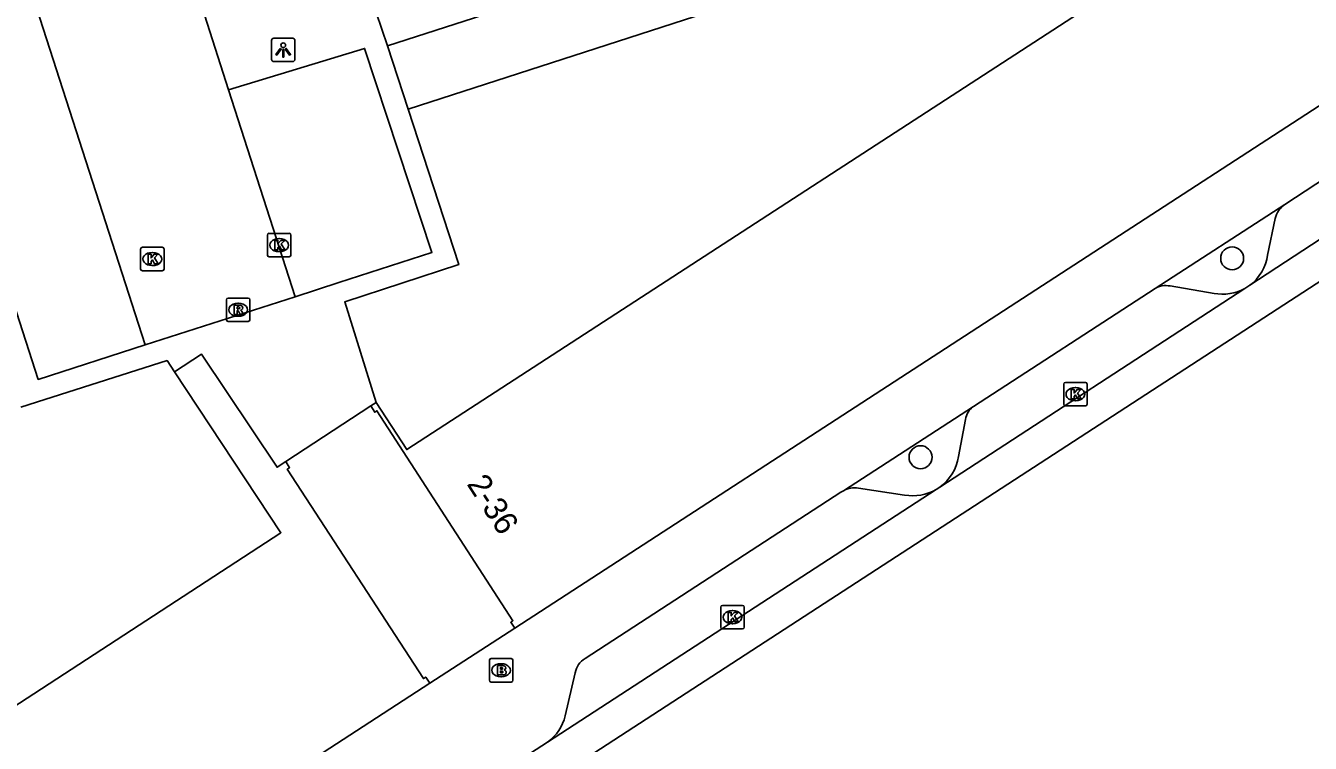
# Model space of a CAD drawing. Extents: x 159377 to 159983, y 382996 to 383595.
# Drawn here: x 159583.7 to 159638.5, y 383066.1 to 383096.8 of the extents above; entities that cross this region are included whole.
import ezdxf

# ---------------------------------------------------------------- set-up
doc = ezdxf.new("R2010")
doc.units = 0
for name, color, linetype in [('IMGEO_Boom', 7, 'Continuous'), ('IMGEO_Brandkraan', 7, 'Continuous'), ('IMGEO_Fietspad_gesloten', 7, 'Continuous'), ('IMGEO_Kolk', 7, 'Continuous'), ('IMGEO_Lichtpunt', 7, 'Continuous'), ('IMGEO_Muur', 7, 'Continuous'), ('IMGEO_Pand', 7, 'Continuous'), ('IMGEO_Pand_nummerreeks', 7, 'Continuous'), ('IMGEO_Pand_overbouw', 7, 'Continuous'), ('IMGEO_Parkeervlak_open', 7, 'Continuous'), ('IMGEO_Rijbaan_lokaal_gesloten', 7, 'Continuous'), ('IMGEO_Rijbaan_lokaal_open', 7, 'Continuous'), ('IMGEO_Rioolput', 7, 'Continuous'), ('IMGEO_Voetpad_open', 7, 'Continuous')]:
    doc.layers.add(name, color=color, linetype=linetype)

msp = doc.modelspace()

# ---------------------------------------------------------------- linework, layer by layer
at = {"layer": 'IMGEO_Boom'}
for centre in [(159635.19, 383086.83), (159621.897, 383078.349)]:
    msp.add_circle(centre, 0.489, dxfattribs=at)
at = {"layer": 'IMGEO_Brandkraan'}
for p, q in [((159603.503, 383068.837), (159603.503, 383069.689)), ((159603.578, 383069.763), (159604.43, 383069.763)), ((159603.991, 383069.543), (159604.016, 383069.543)), ((159604.504, 383069.689), (159604.504, 383068.837)), ((159604.014, 383068.983), (159603.989, 383068.983)), ((159604.43, 383068.763), (159603.578, 383068.763))]:
    msp.add_line(p, q, dxfattribs=at)
for points in [[(159603.503, 383068.837), (159603.503, 383069.689)], [(159603.578, 383069.763), (159604.43, 383069.763)], [(159603.851, 383069.463), (159603.851, 383069.063), (159604.064, 383069.063)], [(159604.082, 383069.463), (159603.851, 383069.463)], [(159604.504, 383069.689), (159604.504, 383068.837)], [(159604.03, 383069.382), (159603.976, 383069.382), (159603.976, 383069.306)], [(159603.976, 383069.306), (159604.029, 383069.306)], [(159604.038, 383069.23), (159603.976, 383069.23), (159603.976, 383069.149)], [(159603.976, 383069.149), (159604.038, 383069.149)], [(159604.43, 383068.763), (159603.578, 383068.763)]]:
    msp.add_lwpolyline(points, dxfattribs=at)
for centre, radius, start, end in [((159603.58, 383069.687), 0.0765, 91.552, 178.448), ((159603.58, 383069.687), 0.0765, 91.552, 178.448), ((159604.086, 383069.318), 0.145, 59.4692, 91.5367), ((159604.428, 383069.687), 0.0765, 1.552, 88.448), ((159604.428, 383069.687), 0.0765, 1.552, 88.448), ((159604.031, 383069.344), 0.0379, 267.8285, 90.9355), ((159604.039, 383069.189), 0.0404, 269.8759, 90.5077), ((159604.07, 383069.314), 0.251, 268.6676, 293.5347), ((159604.111, 383069.365), 0.0922, 285.5137, 58.1501), ((159604.116, 383069.173), 0.105, 301.3115, 78.989), ((159603.58, 383068.839), 0.0765, 181.552, 268.448), ((159603.58, 383068.839), 0.0765, 181.552, 268.448), ((159604.428, 383068.839), 0.0765, 271.552, 358.448), ((159604.428, 383068.839), 0.0765, 271.552, 358.448)]:
    msp.add_arc(centre, radius, start, end, dxfattribs=at)
for centre, major_axis, ratio, start_param, end_param in [((159603.99, 383069.263), (-0.387, 0.002), 0.722429, 4.712389, 7.853982), ((159604.015, 383069.263), (-0.39, 0.002), 0.717154, 1.570796, 4.712389)]:
    msp.add_ellipse(centre, major_axis=major_axis, ratio=ratio, start_param=start_param, end_param=end_param, dxfattribs=at)
at = {"layer": 'IMGEO_Fietspad_gesloten'}
for points in [[(159635.946, 383085.684), (159649.93, 383094.821)], [(159622.718, 383077.077), (159635.738, 383085.549)], [(159635.738, 383085.549), (159635.946, 383085.684)], [(159605.98, 383066.198), (159622.562, 383076.976)], [(159622.562, 383076.976), (159622.718, 383077.077)], [(159603.885, 383064.847), (159605.98, 383066.198)]]:
    msp.add_lwpolyline(points, dxfattribs=at)
at = {"layer": 'IMGEO_Kolk'}
for p, q in [((159594.035, 383086.971), (159594.035, 383087.823)), ((159594.11, 383087.897), (159594.962, 383087.897)), ((159594.523, 383087.677), (159594.548, 383087.677)), ((159595.036, 383087.823), (159595.036, 383086.971)), ((159588.623, 383086.376), (159588.623, 383087.228)), ((159588.698, 383087.302), (159589.55, 383087.302)), ((159589.111, 383087.082), (159589.136, 383087.082)), ((159589.624, 383087.228), (159589.624, 383086.376)), ((159594.546, 383087.117), (159594.521, 383087.117)), ((159589.134, 383086.522), (159589.109, 383086.522)), ((159594.962, 383086.897), (159594.11, 383086.897)), ((159589.55, 383086.302), (159588.698, 383086.302)), ((159628.078, 383081.539), (159628.93, 383081.539)), ((159628.003, 383080.613), (159628.003, 383081.465)), ((159628.491, 383081.319), (159628.516, 383081.319)), ((159629.004, 383081.465), (159629.004, 383080.613)), ((159628.93, 383080.539), (159628.078, 383080.539)), ((159628.514, 383080.759), (159628.489, 383080.759)), ((159613.374, 383071.104), (159613.374, 383071.956)), ((159613.449, 383072.03), (159614.301, 383072.03)), ((159613.862, 383071.81), (159613.887, 383071.81)), ((159614.375, 383071.956), (159614.375, 383071.104)), ((159613.885, 383071.25), (159613.86, 383071.25)), ((159614.301, 383071.03), (159613.449, 383071.03))]:
    msp.add_line(p, q, dxfattribs=at)
for points in [[(159594.035, 383086.971), (159594.035, 383087.823)], [(159594.11, 383087.897), (159594.962, 383087.897)], [(159594.356, 383087.597), (159594.479, 383087.597), (159594.479, 383087.446), (159594.609, 383087.597), (159594.773, 383087.597), (159594.627, 383087.446), (159594.78, 383087.197), (159594.628, 383087.197), (159594.543, 383087.361), (159594.479, 383087.294), (159594.479, 383087.197), (159594.356, 383087.197), (159594.356, 383087.597)], [(159595.036, 383087.823), (159595.036, 383086.971)], [(159588.623, 383086.376), (159588.623, 383087.228)], [(159588.698, 383087.302), (159589.55, 383087.302)], [(159588.944, 383087.002), (159589.067, 383087.002), (159589.067, 383086.851), (159589.197, 383087.002), (159589.361, 383087.002), (159589.215, 383086.851), (159589.368, 383086.602), (159589.216, 383086.602), (159589.131, 383086.766), (159589.067, 383086.699), (159589.067, 383086.602), (159588.944, 383086.602), (159588.944, 383087.002)], [(159589.624, 383087.228), (159589.624, 383086.376)], [(159594.962, 383086.897), (159594.11, 383086.897)], [(159589.55, 383086.302), (159588.698, 383086.302)], [(159628.078, 383081.539), (159628.93, 383081.539)], [(159628.003, 383080.613), (159628.003, 383081.465)], [(159628.324, 383081.239), (159628.447, 383081.239), (159628.447, 383081.088), (159628.577, 383081.239), (159628.741, 383081.239), (159628.595, 383081.088), (159628.748, 383080.839), (159628.596, 383080.839), (159628.511, 383081.003), (159628.447, 383080.936), (159628.447, 383080.839), (159628.324, 383080.839), (159628.324, 383081.239)], [(159629.004, 383081.465), (159629.004, 383080.613)], [(159628.93, 383080.539), (159628.078, 383080.539)], [(159613.374, 383071.104), (159613.374, 383071.956)], [(159613.449, 383072.03), (159614.301, 383072.03)], [(159613.695, 383071.73), (159613.818, 383071.73), (159613.818, 383071.579), (159613.948, 383071.73), (159614.112, 383071.73), (159613.966, 383071.579), (159614.119, 383071.33), (159613.967, 383071.33), (159613.882, 383071.494), (159613.818, 383071.427), (159613.818, 383071.33), (159613.695, 383071.33), (159613.695, 383071.73)], [(159614.375, 383071.956), (159614.375, 383071.104)], [(159614.301, 383071.03), (159613.449, 383071.03)]]:
    msp.add_lwpolyline(points, dxfattribs=at)
for centre, start, end in [((159594.112, 383087.821), 91.552, 178.448), ((159594.112, 383087.821), 91.552, 178.448), ((159594.96, 383087.821), 1.552, 88.448), ((159594.96, 383087.821), 1.552, 88.448), ((159588.7, 383087.226), 91.552, 178.448), ((159588.7, 383087.226), 91.552, 178.448), ((159589.548, 383087.226), 1.552, 88.448), ((159589.548, 383087.226), 1.552, 88.448), ((159594.112, 383086.973), 181.552, 268.448), ((159594.112, 383086.973), 181.552, 268.448), ((159594.96, 383086.973), 271.552, 358.448), ((159594.96, 383086.973), 271.552, 358.448), ((159588.7, 383086.378), 181.552, 268.448), ((159588.7, 383086.378), 181.552, 268.448), ((159589.548, 383086.378), 271.552, 358.448), ((159589.548, 383086.378), 271.552, 358.448), ((159628.08, 383081.463), 91.552, 178.448), ((159628.08, 383081.463), 91.552, 178.448), ((159628.928, 383081.463), 1.552, 88.448), ((159628.928, 383081.463), 1.552, 88.448), ((159628.08, 383080.615), 181.552, 268.448), ((159628.08, 383080.615), 181.552, 268.448), ((159628.928, 383080.615), 271.552, 358.448), ((159628.928, 383080.615), 271.552, 358.448), ((159613.451, 383071.954), 91.552, 178.448), ((159613.451, 383071.954), 91.552, 178.448), ((159614.299, 383071.954), 1.552, 88.448), ((159614.299, 383071.954), 1.552, 88.448), ((159613.451, 383071.106), 181.552, 268.448), ((159613.451, 383071.106), 181.552, 268.448), ((159614.299, 383071.106), 271.552, 358.448), ((159614.299, 383071.106), 271.552, 358.448)]:
    msp.add_arc(centre, 0.0765, start, end, dxfattribs=at)
for centre, major_axis, ratio, start_param, end_param in [((159594.522, 383087.397), (-0.387, 0.002), 0.722429, 4.712389, 7.853982), ((159594.547, 383087.397), (-0.39, 0.002), 0.717154, 1.570796, 4.712389), ((159589.11, 383086.802), (-0.387, 0.002), 0.722429, 4.712389, 7.853982), ((159589.135, 383086.802), (-0.39, 0.002), 0.717154, 1.570796, 4.712389), ((159628.49, 383081.039), (-0.387, 0.002), 0.722429, 4.712389, 7.853982), ((159628.515, 383081.039), (-0.39, 0.002), 0.717154, 1.570796, 4.712389), ((159613.861, 383071.53), (-0.387, 0.002), 0.722429, 4.712389, 7.853982), ((159613.886, 383071.53), (-0.39, 0.002), 0.717154, 1.570796, 4.712389)]:
    msp.add_ellipse(centre, major_axis=major_axis, ratio=ratio, start_param=start_param, end_param=end_param, dxfattribs=at)
at = {"layer": 'IMGEO_Lichtpunt'}
for p, q in [((159594.21, 383096.121), (159594.21, 383095.314)), ((159594.21, 383096.121), (159594.21, 383095.314)), ((159595.112, 383096.216), (159594.304, 383096.216)), ((159595.112, 383096.216), (159594.304, 383096.216)), ((159595.206, 383095.314), (159595.206, 383096.121)), ((159595.206, 383095.314), (159595.206, 383096.121)), ((159594.304, 383095.22), (159595.112, 383095.22)), ((159594.304, 383095.22), (159595.112, 383095.22))]:
    msp.add_line(p, q, dxfattribs=at)
for points in [[(159594.584, 383095.785), (159594.623, 383095.757), (159594.435, 383095.495), (159594.397, 383095.522), (159594.584, 383095.785)], [(159594.796, 383095.757), (159594.834, 383095.784), (159595.021, 383095.522), (159594.982, 383095.494), (159594.796, 383095.757)], [(159594.686, 383095.737), (159594.733, 383095.737), (159594.733, 383095.415), (159594.686, 383095.415), (159594.686, 383095.737)]]:
    msp.add_lwpolyline(points, dxfattribs=at)
msp.add_circle((159594.709, 383095.919), 0.0994, dxfattribs=at)
for centre, start, end in [((159594.304, 383096.121), 90, 180), ((159594.304, 383096.121), 90, 180), ((159595.112, 383096.121), 0, 90), ((159595.112, 383096.121), 0, 90), ((159594.304, 383095.314), 180, 270), ((159594.304, 383095.314), 180, 270), ((159595.112, 383095.314), 270, 0), ((159595.112, 383095.314), 270, 360)]:
    msp.add_arc(centre, 0.0946, start, end, dxfattribs=at)
at = {"layer": 'IMGEO_Muur'}
for points in [[(159597.334, 383084.977), (159602.196, 383086.566), (159600.035, 383093.192)], [(159598.674, 383080.689), (159597.334, 383084.977)], [(159590.076, 383081.989), (159589.756, 383082.472), (159584.535, 383080.817)]]:
    msp.add_lwpolyline(points, dxfattribs=at)
at = {"layer": 'IMGEO_Pand'}
for points in [[(159598.674, 383080.689), (159599.98, 383078.673), (159635.116, 383101.492), (159633.655, 383106.186)], [(159599.16, 383095.895), (159611.878, 383100.008)], [(159611.878, 383100.008), (159612.753, 383097.305), (159600.035, 383093.192)], [(159604.582, 383071.057), (159644.09, 383096.707)], [(159600.035, 383093.192), (159599.16, 383095.895)], [(159594.813, 383078.163), (159594.443, 383077.924), (159591.221, 383082.746), (159590.076, 383081.989)], [(159590.076, 383081.989), (159594.612, 383075.126), (159554.73, 383049.152)], [(159598.674, 383080.689), (159598.439, 383080.535)], [(159598.439, 383080.535), (159598.615, 383080.269), (159598.707, 383080.329), (159604.505, 383071.374), (159604.413, 383071.314), (159604.582, 383071.057)], [(159600.956, 383068.714), (159600.787, 383068.974), (159600.687, 383068.908), (159594.88, 383077.838), (159594.981, 383077.903), (159594.813, 383078.163)], [(159559.512, 383041.791), (159600.956, 383068.714)]]:
    msp.add_lwpolyline(points, dxfattribs=at)
at = {"layer": 'IMGEO_Pand_overbouw'}
msp.add_lwpolyline([(159594.813, 383078.163), (159594.981, 383077.903), (159594.88, 383077.838), (159600.687, 383068.908), (159600.787, 383068.974), (159600.956, 383068.714), (159604.582, 383071.057), (159604.413, 383071.314), (159604.505, 383071.374), (159598.707, 383080.329), (159598.615, 383080.269), (159598.439, 383080.535)], close=True, dxfattribs=at)
at = {"layer": 'IMGEO_Parkeervlak_open'}
for points in [[(159636.702, 383086.97), (159637.027, 383088.524)], [(159632.543, 383085.652), (159634.417, 383085.337)], [(159623.516, 383078.378), (159623.81, 383079.953)], [(159621.216, 383076.736), (159619.246, 383077.026)]]:
    msp.add_lwpolyline(points, dxfattribs=at)
for centre, radius, start, end in [((159637.976, 383088.315), 0.972, 123.7066, 167.6012), ((159634.787, 383087.231), 1.933, 306.8493, 352.2508), ((159632.366, 383084.739), 0.93, 79.0514, 120.0469), ((159634.79, 383087.234), 1.933, 258.8705, 299.3642), ((159624.676, 383079.812), 0.877, 126.429, 170.7529), ((159621.568, 383078.677), 1.971, 305.6927, 351.2596), ((159619.07, 383076.092), 0.951, 79.3398, 119.1483), ((159621.566, 383078.669), 1.964, 259.7415, 300.4784)]:
    msp.add_arc(centre, radius, start, end, dxfattribs=at)
at = {"layer": 'IMGEO_Rijbaan_lokaal_gesloten'}
msp.add_lwpolyline([(159653.356, 383095.206), (159608.238, 383065.907), (159557.531, 383032.962), (159553.444, 383030.36), (159548.581, 383027.46), (159544.169, 383025.165), (159541.194, 383023.766)], dxfattribs=at)
at = {"layer": 'IMGEO_Rijbaan_lokaal_open'}
for points in [[(159592.367, 383094.013), (159586.889, 383111.175)], [(159582.21, 383103.611), (159588.82, 383083.137)], [(159595.214, 383085.195), (159592.367, 383094.013)], [(159588.82, 383083.137), (159595.214, 383085.195)]]:
    msp.add_lwpolyline(points, dxfattribs=at)
at = {"layer": 'IMGEO_Rioolput'}
for p, q in [((159592.284, 383084.212), (159592.284, 383085.064)), ((159592.359, 383085.138), (159593.211, 383085.138)), ((159592.772, 383084.918), (159592.797, 383084.918)), ((159593.285, 383085.064), (159593.285, 383084.212)), ((159592.795, 383084.358), (159592.77, 383084.358)), ((159593.211, 383084.138), (159592.359, 383084.138))]:
    msp.add_line(p, q, dxfattribs=at)
for points in [[(159592.284, 383084.212), (159592.284, 383085.064)], [(159592.359, 383085.138), (159593.211, 383085.138)], [(159592.873, 383084.836), (159592.621, 383084.838), (159592.621, 383084.438)], [(159593.285, 383085.064), (159593.285, 383084.212)], [(159592.621, 383084.438), (159592.745, 383084.438), (159592.745, 383084.6), (159592.756, 383084.6)], [(159592.799, 383084.757), (159592.745, 383084.757), (159592.745, 383084.676)], [(159592.745, 383084.676), (159592.797, 383084.676)], [(159592.803, 383084.571), (159592.874, 383084.438), (159593.014, 383084.438), (159592.949, 383084.564)], [(159593.211, 383084.138), (159592.359, 383084.138)]]:
    msp.add_lwpolyline(points, dxfattribs=at)
for centre, radius, start, end in [((159592.361, 383085.062), 0.0765, 91.552, 178.448), ((159592.361, 383085.062), 0.0765, 91.552, 178.448), ((159592.872, 383084.726), 0.109, 350.3612, 89.416), ((159593.209, 383085.062), 0.0765, 1.552, 88.448), ((159593.209, 383085.062), 0.0765, 1.552, 88.448), ((159592.755, 383084.547), 0.0533, 26.0293, 88.6989), ((159592.781, 383084.865), 0.19, 274.7715, 282.9687), ((159592.805, 383084.661), 0.0964, 77.0061, 93.1865), ((159592.819, 383084.718), 0.0378, 276.6634, 79.6772), ((159592.87, 383084.726), 0.112, 277.5842, 350.9817), ((159592.854, 383084.511), 0.108, 29.5134, 73.7905), ((159592.361, 383084.214), 0.0765, 181.552, 268.448), ((159592.361, 383084.214), 0.0765, 181.552, 268.448), ((159593.209, 383084.214), 0.0765, 271.552, 358.448), ((159593.209, 383084.214), 0.0765, 271.552, 358.448)]:
    msp.add_arc(centre, radius, start, end, dxfattribs=at)
for centre, major_axis, ratio, start_param, end_param in [((159592.771, 383084.638), (-0.387, 0.002), 0.722429, 4.712389, 7.853982), ((159592.796, 383084.638), (-0.39, 0.002), 0.717154, 1.570796, 4.712389)]:
    msp.add_ellipse(centre, major_axis=major_axis, ratio=ratio, start_param=start_param, end_param=end_param, dxfattribs=at)
at = {"layer": 'IMGEO_Voetpad_open'}
for points in [[(159588.82, 383083.137), (159584.26, 383081.67), (159577.654, 383102.133)], [(159598.673, 383097.311), (159599.16, 383095.895)], [(159592.367, 383094.013), (159598.181, 383095.781), (159601.053, 383087.073), (159597.08, 383085.795), (159595.214, 383085.195)], [(159645.832, 383094.623), (159637.437, 383089.124)], [(159600.035, 383093.192), (159602.196, 383086.566), (159597.334, 383084.977), (159598.674, 383080.689)], [(159637.437, 383089.124), (159631.901, 383085.544)], [(159631.901, 383085.544), (159624.155, 383080.518)], [(159583.508, 383080.491), (159584.535, 383080.817), (159589.756, 383082.472), (159590.076, 383081.989)], [(159594.813, 383078.163), (159598.439, 383080.535)], [(159624.155, 383080.518), (159618.607, 383076.922)], [(159618.607, 383076.922), (159618.5, 383076.853), (159607.583, 383069.761)], [(159600.956, 383068.714), (159604.582, 383071.057)], [(159607.169, 383069.16), (159606.738, 383067.325)]]:
    msp.add_lwpolyline(points, dxfattribs=at)
for centre, radius, start, end in [((159608.04, 383069.003), 0.885, 121.075, 169.8028), ((159604.871, 383067.763), 1.918, 305.3385, 346.8134)]:
    msp.add_arc(centre, radius, start, end, dxfattribs=at)

# ---------------------------------------------------------------- texts
at = {"layer": 'IMGEO_Pand_nummerreeks'}
msp.add_text('2-36', height=1, rotation=302.9214, dxfattribs=at).set_placement((159602.516, 383077.206))

doc.saveas('drawing.dxf')
